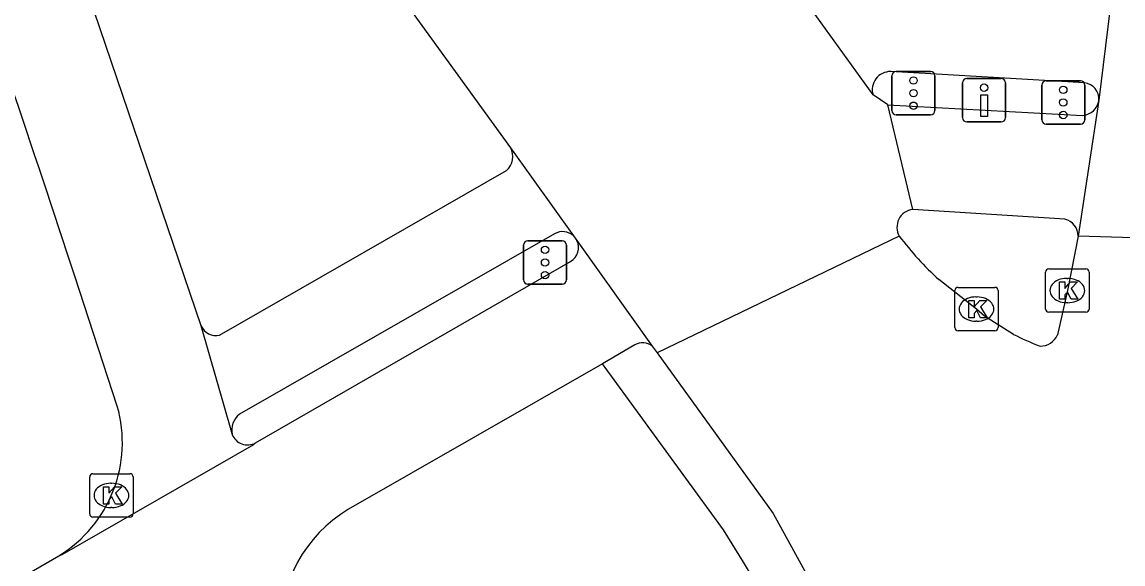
# Model space of a CAD drawing. Extents: x 158352 to 159489, y 383828 to 384597.
# Drawn here: x 159219.79 to 159245.15, y 384016.98 to 384029.46 of the extents above; entities that cross this region are included whole.
import ezdxf

# ---------------------------------------------------------------- set-up
doc = ezdxf.new("R2010")
doc.units = 0
for name, color, linetype in [('IMGEO_Drukknoppaal', 7, 'Continuous'), ('IMGEO_Fietspad_gesloten', 7, 'Continuous'), ('IMGEO_Kolk', 7, 'Continuous'), ('IMGEO_Rijbaan_lokaal_gesloten', 7, 'Continuous'), ('IMGEO_Rijbaan_regionaal_gesloten', 7, 'Continuous'), ('IMGEO_Verkeerseiland_groen', 7, 'Continuous'), ('IMGEO_Verkeersregelinstallatiepaal', 7, 'Continuous'), ('IMGEO_Voetpad_open', 7, 'Continuous')]:
    doc.layers.add(name, color=color, linetype=linetype)

msp = doc.modelspace()

# ---------------------------------------------------------------- linework, layer by layer
at = {"layer": 'IMGEO_Drukknoppaal'}
for p, q in [((159241.555, 384028.157), (159242.345, 384028.157)), ((159242.345, 384028.157), (159241.555, 384028.157)), ((159241.455, 384027.257), (159241.455, 384028.057)), ((159241.455, 384028.057), (159241.455, 384027.257)), ((159242.445, 384028.057), (159242.445, 384027.257)), ((159242.445, 384027.257), (159242.445, 384028.057)), ((159242.345, 384027.157), (159241.555, 384027.157)), ((159241.555, 384027.157), (159242.345, 384027.157))]:
    msp.add_line(p, q, dxfattribs=at)
msp.add_lwpolyline([(159242.025, 384027.782), (159242.025, 384027.282), (159241.875, 384027.282), (159241.875, 384027.782), (159242.025, 384027.782)], dxfattribs=at)
msp.add_circle((159241.95, 384027.947), 0.085, dxfattribs=at)
for centre, start, end in [((159241.555, 384028.057), 90, 180), ((159241.555, 384028.057), 90, 180), ((159242.345, 384028.057), 0, 90), ((159242.345, 384028.057), 360, 90), ((159241.555, 384027.257), 180, 270), ((159241.555, 384027.257), 180, 270), ((159242.345, 384027.257), 270, 0), ((159242.345, 384027.257), 270, 0)]:
    msp.add_arc(centre, 0.1, start, end, dxfattribs=at)
at = {"layer": 'IMGEO_Fietspad_gesloten'}
for points in [[(159219.893, 384034.263), (159223.907, 384022.466)], [(159239.735, 384027.553), (159244.219, 384027.305)], [(159243.813, 384024.92), (159240.305, 384025.143)], [(159225.161, 384019.764), (159232.422, 384023.947)], [(159221.979, 384020.612), (159221.002, 384023.602)], [(159223.907, 384022.466), (159224.628, 384019.96)], [(159233.906, 384022.026), (159233.155, 384021.59)], [(159233.155, 384021.59), (159227.305, 384018.236)], [(159220.633, 384017.168), (159220.712, 384017.193), (159225.123, 384019.729), (159225.161, 384019.764)], [(159182.187, 383994.944), (159184.995, 383996.557), (159189.1, 383998.931), (159190.948, 384000), (159192.33, 384000.799), (159217.562, 384015.392), (159220.633, 384017.168)]]:
    msp.add_lwpolyline(points, dxfattribs=at)
for centre, radius, start, end in [((158746.588, 383867.945), 499.298, 18.16488, 20.32889), ((159244.179, 384027.727), 0.424, 275.4182, 350.6643), ((159243.712, 384024.528), 0.405, 359.8977, 75.5489), ((159232.235, 384024.268), 0.371, 300.1875, 25.3221), ((159234.084, 384021.722), 0.352, 50.8541, 120.2828), ((159219.045, 384019.774), 3.052, 301.366, 15.9404), ((159224.981, 384020.098), 0.379, 201.2845, 298.3355), ((159228.935, 384015.492), 3.191, 120.7147, 182.1626)]:
    msp.add_arc(centre, radius, start, end, dxfattribs=at)
at = {"layer": 'IMGEO_Kolk'}
for p, q in [((159243.366, 384022.849), (159243.366, 384023.701)), ((159243.441, 384023.775), (159244.293, 384023.775)), ((159243.854, 384023.555), (159243.879, 384023.555)), ((159244.367, 384023.701), (159244.367, 384022.849)), ((159241.349, 384023.348), (159242.201, 384023.348)), ((159241.274, 384022.422), (159241.274, 384023.274)), ((159241.762, 384023.128), (159241.787, 384023.128)), ((159242.275, 384023.274), (159242.275, 384022.422)), ((159243.877, 384022.995), (159243.852, 384022.995)), ((159241.785, 384022.568), (159241.76, 384022.568)), ((159244.293, 384022.775), (159243.441, 384022.775)), ((159242.201, 384022.348), (159241.349, 384022.348)), ((159221.344, 384018.13), (159221.344, 384018.982)), ((159221.419, 384019.056), (159222.271, 384019.056)), ((159222.345, 384018.982), (159222.345, 384018.13)), ((159221.832, 384018.836), (159221.857, 384018.836)), ((159221.855, 384018.276), (159221.83, 384018.276)), ((159222.271, 384018.056), (159221.419, 384018.056))]:
    msp.add_line(p, q, dxfattribs=at)
for points in [[(159243.366, 384022.849), (159243.366, 384023.701)], [(159243.441, 384023.775), (159244.293, 384023.775)], [(159244.367, 384023.701), (159244.367, 384022.849)], [(159241.349, 384023.348), (159242.201, 384023.348)], [(159243.687, 384023.475), (159243.81, 384023.475), (159243.81, 384023.324), (159243.94, 384023.475), (159244.104, 384023.475), (159243.958, 384023.324), (159244.111, 384023.075), (159243.959, 384023.075), (159243.874, 384023.239), (159243.81, 384023.172), (159243.81, 384023.075), (159243.687, 384023.075), (159243.687, 384023.475)], [(159241.274, 384022.422), (159241.274, 384023.274)], [(159241.595, 384023.048), (159241.718, 384023.048), (159241.718, 384022.897), (159241.848, 384023.048), (159242.012, 384023.048), (159241.866, 384022.897), (159242.019, 384022.648), (159241.867, 384022.648), (159241.782, 384022.812), (159241.718, 384022.745), (159241.718, 384022.648), (159241.595, 384022.648), (159241.595, 384023.048)], [(159242.275, 384023.274), (159242.275, 384022.422)], [(159244.293, 384022.775), (159243.441, 384022.775)], [(159242.201, 384022.348), (159241.349, 384022.348)], [(159221.344, 384018.13), (159221.344, 384018.982)], [(159221.419, 384019.056), (159222.271, 384019.056)], [(159222.345, 384018.982), (159222.345, 384018.13)], [(159221.665, 384018.756), (159221.788, 384018.756), (159221.788, 384018.605), (159221.918, 384018.756), (159222.082, 384018.756), (159221.936, 384018.605), (159222.089, 384018.356), (159221.937, 384018.356), (159221.852, 384018.52), (159221.788, 384018.453), (159221.788, 384018.356), (159221.665, 384018.356), (159221.665, 384018.756)], [(159222.271, 384018.056), (159221.419, 384018.056)]]:
    msp.add_lwpolyline(points, dxfattribs=at)
for centre, start, end in [((159243.443, 384023.699), 91.552, 178.448), ((159243.443, 384023.699), 91.552, 178.448), ((159244.291, 384023.699), 1.552, 88.448), ((159244.291, 384023.699), 1.552, 88.448), ((159241.351, 384023.272), 91.552, 178.448), ((159241.351, 384023.272), 91.552, 178.448), ((159242.199, 384023.272), 1.552, 88.448), ((159242.199, 384023.272), 1.552, 88.448), ((159243.443, 384022.851), 181.552, 268.448), ((159243.443, 384022.851), 181.552, 268.448), ((159244.291, 384022.851), 271.552, 358.448), ((159244.291, 384022.851), 271.552, 358.448), ((159241.351, 384022.424), 181.552, 268.448), ((159241.351, 384022.424), 181.552, 268.448), ((159242.199, 384022.424), 271.552, 358.448), ((159242.199, 384022.424), 271.552, 358.448), ((159221.421, 384018.98), 91.552, 178.448), ((159221.421, 384018.98), 91.552, 178.448), ((159222.269, 384018.98), 1.552, 88.448), ((159222.269, 384018.98), 1.552, 88.448), ((159221.421, 384018.132), 181.552, 268.448), ((159221.421, 384018.132), 181.552, 268.448), ((159222.269, 384018.132), 271.552, 358.448), ((159222.269, 384018.132), 271.552, 358.448)]:
    msp.add_arc(centre, 0.0765, start, end, dxfattribs=at)
for centre, major_axis, ratio, start_param, end_param in [((159243.853, 384023.275), (-0.387, 0.002), 0.722429, 4.712389, 7.853982), ((159243.878, 384023.275), (-0.39, 0.002), 0.717154, 1.570796, 4.712389), ((159241.761, 384022.848), (-0.387, 0.002), 0.722429, 4.712389, 7.853982), ((159241.786, 384022.848), (-0.39, 0.002), 0.717154, 1.570796, 4.712389), ((159221.831, 384018.556), (-0.387, 0.002), 0.722429, 4.712389, 7.853982), ((159221.856, 384018.556), (-0.39, 0.002), 0.717154, 1.570796, 4.712389)]:
    msp.add_ellipse(centre, major_axis=major_axis, ratio=ratio, start_param=start_param, end_param=end_param, dxfattribs=at)
at = {"layer": 'IMGEO_Rijbaan_lokaal_gesloten'}
for points in [[(159223.522, 384036.978), (159228.552, 384030.003), (159231.037, 384026.564)], [(159239.393, 384027.781), (159237.501, 384030.418)], [(159239.735, 384027.553), (159239.393, 384027.781)], [(159240.305, 384025.143), (159239.735, 384027.553)], [(159231.037, 384026.564), (159232.494, 384024.534)], [(159232.494, 384024.534), (159232.571, 384024.427)], [(159232.571, 384024.427), (159234.306, 384021.995)], [(159234.306, 384021.995), (159234.416, 384021.841)]]:
    msp.add_lwpolyline(points, dxfattribs=at)
msp.add_arc((159240.358, 384024.731), 0.416, 97.355, 209.1428, dxfattribs=at)
at = {"layer": 'IMGEO_Rijbaan_regionaal_gesloten'}
for points in [[(159244.898, 384030.17), (159244.597, 384027.658)], [(159244.597, 384027.658), (159244.117, 384024.527)], [(159239.995, 384024.528), (159234.416, 384021.841)], [(159244.117, 384024.527), (159243.869, 384023.275), (159243.64, 384022.252)], [(159247.7, 384024.418), (159244.117, 384024.527)], [(159242.626, 384022.266), (159241.962, 384022.688), (159241.775, 384022.848), (159240.908, 384023.529)], [(159234.416, 384021.841), (159237.087, 384018.136), (159238.031, 384016.433), (159238.124, 384016.231)]]:
    msp.add_lwpolyline(points, dxfattribs=at)
for centre, radius, start, end in [((159245.992, 384029.092), 7.537, 217.2735, 227.5757), ((159245.823, 384028.693), 7.179, 243.5545, 248.9027), ((159243.256, 384022.411), 0.415, 267.6012, 337.5075)]:
    msp.add_arc(centre, radius, start, end, dxfattribs=at)
at = {"layer": 'IMGEO_Verkeerseiland_groen'}
msp.add_lwpolyline([(159236.407, 384017.02), (159235.944, 384017.764), (159233.155, 384021.59)], dxfattribs=at)
msp.add_arc((159228.286, 384011.972), 9.562, 333.4279, 31.8647, dxfattribs=at)
at = {"layer": 'IMGEO_Verkeersregelinstallatiepaal'}
for p, q in [((159239.828, 384027.422), (159239.828, 384028.222)), ((159239.828, 384028.222), (159239.828, 384027.422)), ((159239.928, 384028.322), (159240.718, 384028.322)), ((159240.718, 384028.322), (159239.928, 384028.322)), ((159240.818, 384028.222), (159240.818, 384027.422)), ((159240.818, 384027.422), (159240.818, 384028.222)), ((159243.279, 384027.208), (159243.279, 384028.008)), ((159243.279, 384028.008), (159243.279, 384027.208)), ((159243.379, 384028.108), (159244.169, 384028.108)), ((159244.169, 384028.108), (159243.379, 384028.108)), ((159244.269, 384028.008), (159244.269, 384027.208)), ((159244.269, 384027.208), (159244.269, 384028.008)), ((159240.718, 384027.322), (159239.928, 384027.322)), ((159239.928, 384027.322), (159240.718, 384027.322)), ((159244.169, 384027.108), (159243.379, 384027.108)), ((159243.379, 384027.108), (159244.169, 384027.108)), ((159231.34, 384023.521), (159231.34, 384024.321)), ((159231.34, 384024.321), (159231.34, 384023.521)), ((159231.44, 384024.421), (159232.23, 384024.421)), ((159232.23, 384024.421), (159231.44, 384024.421)), ((159232.33, 384024.321), (159232.33, 384023.521)), ((159232.33, 384023.521), (159232.33, 384024.321)), ((159232.23, 384023.421), (159231.44, 384023.421)), ((159231.44, 384023.421), (159232.23, 384023.421))]:
    msp.add_line(p, q, dxfattribs=at)
for centre in [(159240.323, 384028.112), (159240.323, 384027.822), (159243.774, 384027.898), (159240.323, 384027.532), (159243.774, 384027.608), (159243.774, 384027.318), (159231.835, 384024.211), (159231.835, 384023.921), (159231.835, 384023.631)]:
    msp.add_circle(centre, 0.085, dxfattribs=at)
for centre, start, end in [((159239.928, 384028.222), 90, 180), ((159239.928, 384028.222), 90, 180), ((159240.718, 384028.222), 0, 90), ((159240.718, 384028.222), 360, 90), ((159243.379, 384028.008), 90, 180), ((159243.379, 384028.008), 90, 180), ((159244.169, 384028.008), 0, 90), ((159244.169, 384028.008), 360, 90), ((159239.928, 384027.422), 180, 270), ((159239.928, 384027.422), 180, 270), ((159240.718, 384027.422), 270, 0), ((159240.718, 384027.422), 270, 0), ((159243.379, 384027.208), 180, 270), ((159243.379, 384027.208), 180, 270), ((159244.169, 384027.208), 270, 0), ((159244.169, 384027.208), 270, 0), ((159231.44, 384024.321), 90, 180), ((159231.44, 384024.321), 90, 180), ((159232.23, 384024.321), 0, 90), ((159232.23, 384024.321), 360, 90), ((159231.44, 384023.521), 180, 270), ((159231.44, 384023.521), 180, 270), ((159232.23, 384023.521), 270, 0), ((159232.23, 384023.521), 270, 0)]:
    msp.add_arc(centre, 0.1, start, end, dxfattribs=at)
at = {"layer": 'IMGEO_Voetpad_open'}
for points in [[(159244.264, 384028.062), (159239.798, 384028.318)], [(159224.338, 384022.248), (159230.945, 384026.04)], [(159232.054, 384024.58), (159224.792, 384020.426)]]:
    msp.add_lwpolyline(points, dxfattribs=at)
for centre, radius, start, end in [((159239.789, 384027.903), 0.415, 88.7751, 197.1784), ((159244.21, 384027.679), 0.387, 356.9521, 82.0425), ((159230.686, 384026.356), 0.409, 309.4119, 30.672), ((159232.243, 384024.262), 0.37, 47.3485, 120.7148), ((159224.252, 384022.612), 0.374, 202.9913, 283.348), ((159225.089, 384020.06), 0.471, 129.013, 192.2098)]:
    msp.add_arc(centre, radius, start, end, dxfattribs=at)

doc.saveas('drawing.dxf')
